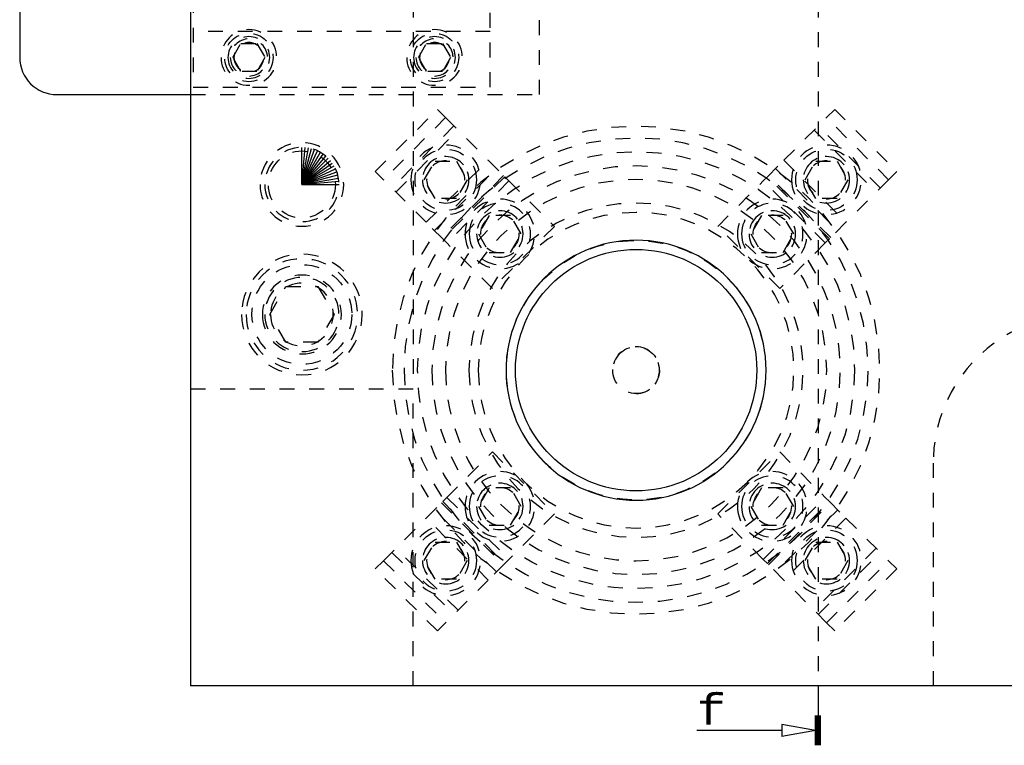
# Model space of a CAD drawing. Header units: inches. Extents: x 3 to 351, y 4 to 271.
# Tile 507 of 530: x 291.94 to 298.57, y 145.77 to 150.66. Entities that reach past the tile are written whole.
import ezdxf
from ezdxf.enums import TextEntityAlignment as Align

# ---------------------------------------------------------------- set-up
doc = ezdxf.new("R2010")
doc.units = ezdxf.units.IN
doc.header["$LTSCALE"] = 0.5
doc.header["$MEASUREMENT"] = 0
doc.linetypes.add('DIVIDE', pattern=[0.393701, 0.19685, -0.098425, 0, -0.098425])
doc.linetypes.add('HIDDEN', pattern=[0.225, 0.15, -0.075])
doc.layers.add('MFB', color=7, linetype='Continuous')
doc.layers.add('STR_1', color=7, linetype='Continuous')
doc.styles.add('VERO2-Courier New', font='cour.ttf')

# ---------------------------------------------------------------- blocks, each defined once
blk = doc.blocks.new('ArrowheadSectionClosed')
at = {"color": 0}
for p, q in [((0, 0.0196), (-1, 0.0196)), ((0, 0.0098), (-1, 0.0098)), ((0, 0), (-1, 0)), ((0, -0.0098), (-1, -0.0098)), ((0, -0.0196), (-1, -0.0196)), ((-0.5, -0.0196), (-0.7, -0.2976)), ((-0.5, -0.0196), (-0.3, -0.2976)), ((-0.7, -0.2976), (-0.3, -0.2976)), ((-0.5, -0.2976), (-0.5, -1))]:
    blk.add_line(p, q, dxfattribs=at)

msp = doc.modelspace()

# ---------------------------------------------------------------- linework, layer by layer
at = {"layer": 'MFB', "color": 100, "linetype": 'DIVIDE'}
msp.add_line((297.3125, 166.1736), (297.3125, 146.1736), dxfattribs=at)
at = {"layer": 'MFB', "color": 254, "linetype": 'HIDDEN'}
for p, q in [((294.5875, 164.1736), (294.5875, 148.1736)), ((295.4375, 150.1536), (295.4375, 154.2786)), ((295.1055, 150.2036), (295.1055, 151.8286)), ((293.1055, 151.2036), (293.1055, 150.2036)), ((295.1055, 150.5786), (293.1055, 150.5786)), ((293.3723, 150.4036), (293.4264, 150.4973)), ((293.4264, 150.4973), (293.5346, 150.4973)), ((293.5346, 150.4973), (293.5888, 150.4036)), ((294.6223, 150.4036), (294.6764, 150.4973)), ((294.6764, 150.4973), (294.7846, 150.4973)), ((294.7846, 150.4973), (294.8388, 150.4036)), ((293.4264, 150.3098), (293.3723, 150.4036)), ((293.5888, 150.4036), (293.5346, 150.3098)), ((294.6764, 150.3098), (294.6223, 150.4036)), ((294.8388, 150.4036), (294.7846, 150.3098)), ((293.5346, 150.3098), (293.4264, 150.3098)), ((294.7846, 150.3098), (294.6764, 150.3098)), ((293.0875, 150.1536), (295.4375, 150.1536)), ((293.1055, 150.2036), (295.1055, 150.2036)), ((294.3319, 149.6366), (294.7495, 150.0542)), ((294.7495, 150.0542), (294.8052, 149.9985)), ((297.3698, 149.9985), (297.4255, 150.0542)), ((297.4255, 150.0542), (297.8431, 149.6366)), ((294.8052, 149.9985), (294.3876, 149.5809)), ((294.8052, 149.9985), (295.092, 149.7117)), ((297.083, 149.7117), (297.3698, 149.9985)), ((297.7874, 149.5809), (297.3698, 149.9985)), ((294.8609, 149.9428), (294.4433, 149.5252)), ((294.4711, 149.4974), (294.8887, 149.915)), ((297.2863, 149.915), (297.7039, 149.4974)), ((297.7318, 149.5252), (297.3141, 149.9428)), ((294.6615, 149.5802), (294.7337, 149.7052)), ((294.6744, 149.2941), (295.092, 149.7117)), ((294.7337, 149.7052), (294.8781, 149.7052)), ((294.8781, 149.7052), (294.9502, 149.5802)), ((295.092, 149.7117), (295.2034, 149.6003)), ((296.9716, 149.6003), (297.083, 149.7117)), ((297.083, 149.7117), (297.5006, 149.2941)), ((297.2248, 149.5802), (297.297, 149.7052)), ((297.297, 149.7052), (297.4413, 149.7052)), ((297.4413, 149.7052), (297.5135, 149.5802)), ((294.3876, 149.5809), (294.3319, 149.6366)), ((294.7301, 149.2384), (295.1477, 149.656)), ((297.0273, 149.656), (297.4449, 149.2384)), ((297.8431, 149.6366), (297.7874, 149.5809)), ((294.6744, 149.2941), (294.3876, 149.5809)), ((294.7337, 149.4552), (294.6615, 149.5802)), ((295.1949, 149.6088), (294.7773, 149.1912)), ((295.2034, 149.6003), (294.7858, 149.1827)), ((295.2312, 149.5725), (294.8136, 149.1548)), ((294.9502, 149.5802), (294.8781, 149.4552)), ((295.2312, 149.5725), (295.2034, 149.6003)), ((295.2312, 149.5725), (295.5374, 149.2663)), ((296.6376, 149.2663), (296.9438, 149.5725)), ((296.9716, 149.6003), (296.9438, 149.5725)), ((297.3614, 149.1548), (296.9438, 149.5725)), ((297.3892, 149.1827), (296.9716, 149.6003)), ((297.3977, 149.1912), (296.9801, 149.6088)), ((297.297, 149.4552), (297.2248, 149.5802)), ((297.5135, 149.5802), (297.4413, 149.4552)), ((297.7874, 149.5809), (297.5006, 149.2941)), ((294.8781, 149.4552), (294.7337, 149.4552)), ((297.4413, 149.4552), (297.297, 149.4552)), ((294.7858, 149.1827), (294.6744, 149.2941)), ((295.0983, 149.3406), (295.0261, 149.2156)), ((295.2427, 149.3406), (295.0983, 149.3406)), ((295.3148, 149.2156), (295.2427, 149.3406)), ((296.9324, 149.3406), (296.8602, 149.2156)), ((297.0767, 149.3406), (296.9324, 149.3406)), ((297.1489, 149.2156), (297.0767, 149.3406)), ((297.5006, 149.2941), (297.3892, 149.1827)), ((295.5374, 149.2663), (295.1198, 148.8487)), ((297.0552, 148.8487), (296.6376, 149.2663)), ((294.7858, 149.1827), (294.8136, 149.1548)), ((295.0261, 149.2156), (295.0983, 149.0906)), ((295.2427, 149.0906), (295.3148, 149.2156)), ((296.8602, 149.2156), (296.9324, 149.0906)), ((297.0767, 149.0906), (297.1489, 149.2156)), ((297.3614, 149.1548), (297.3892, 149.1827)), ((295.1198, 148.8487), (294.8136, 149.1548)), ((295.0983, 149.0906), (295.2427, 149.0906)), ((296.9324, 149.0906), (297.0767, 149.0906)), ((297.3614, 149.1548), (297.0552, 148.8487)), ((293.621, 148.6736), (293.7293, 148.8611)), ((293.7293, 148.8611), (293.9458, 148.8611)), ((293.9458, 148.8611), (294.054, 148.6736)), ((293.7293, 148.4861), (293.621, 148.6736)), ((294.054, 148.6736), (293.9458, 148.4861)), ((293.9458, 148.4861), (293.7293, 148.4861)), ((293.0875, 148.1736), (294.5875, 148.1736)), ((294.5875, 146.1736), (294.5875, 148.1736)), ((294.8136, 147.4423), (295.1198, 147.7485)), ((295.1198, 147.7485), (295.5374, 147.3309)), ((296.6376, 147.3309), (297.0552, 147.7485)), ((297.0552, 147.7485), (297.3614, 147.4423)), ((298.0875, 147.6736), (298.0875, 146.1736)), ((295.0983, 147.5065), (295.0261, 147.3815)), ((295.2427, 147.5065), (295.0983, 147.5065)), ((295.3148, 147.3815), (295.2427, 147.5065)), ((296.9324, 147.5065), (296.8602, 147.3815)), ((297.0767, 147.5065), (296.9324, 147.5065)), ((297.1489, 147.3815), (297.0767, 147.5065)), ((294.8136, 147.4423), (294.7858, 147.4145)), ((294.8136, 147.4423), (295.2312, 147.0247)), ((296.9438, 147.0247), (297.3614, 147.4423)), ((297.3892, 147.4145), (297.3614, 147.4423)), ((294.6744, 147.3031), (294.7858, 147.4145)), ((294.7773, 147.406), (295.1949, 146.9884)), ((294.7858, 147.4145), (295.2034, 146.9968)), ((295.0261, 147.3815), (295.0983, 147.2565)), ((295.2427, 147.2565), (295.3148, 147.3815)), ((296.8602, 147.3815), (296.9324, 147.2565)), ((296.9716, 146.9968), (297.3892, 147.4145)), ((296.9801, 146.9884), (297.3977, 147.406)), ((297.0767, 147.2565), (297.1489, 147.3815)), ((297.3892, 147.4145), (297.5006, 147.3031)), ((294.3876, 147.0163), (294.6744, 147.3031)), ((295.092, 146.8855), (294.6744, 147.3031)), ((295.1477, 146.9412), (294.7301, 147.3588)), ((295.5374, 147.3309), (295.2312, 147.0247)), ((296.9438, 147.0247), (296.6376, 147.3309)), ((297.4449, 147.3588), (297.0273, 146.9412)), ((297.5006, 147.3031), (297.083, 146.8855)), ((297.5006, 147.3031), (297.7874, 147.0163)), ((295.0983, 147.2565), (295.2427, 147.2565)), ((296.9324, 147.2565), (297.0767, 147.2565)), ((294.6615, 147.0169), (294.7337, 147.1419)), ((294.7337, 147.1419), (294.8781, 147.1419)), ((294.8781, 147.1419), (294.9502, 147.0169)), ((297.2248, 147.0169), (297.297, 147.1419)), ((297.297, 147.1419), (297.4413, 147.1419)), ((297.4413, 147.1419), (297.5135, 147.0169)), ((294.4433, 147.072), (294.8609, 146.6543)), ((294.8887, 146.6822), (294.4711, 147.0998)), ((297.7039, 147.0998), (297.2863, 146.6822)), ((297.3141, 146.6543), (297.7318, 147.072)), ((294.3319, 146.9606), (294.3876, 147.0163)), ((294.3876, 147.0163), (294.8052, 146.5987)), ((294.7337, 146.8919), (294.6615, 147.0169)), ((294.9502, 147.0169), (294.8781, 146.8919)), ((295.2034, 146.9968), (295.092, 146.8855)), ((295.2034, 146.9968), (295.2312, 147.0247)), ((296.9438, 147.0247), (296.9716, 146.9968)), ((297.083, 146.8855), (296.9716, 146.9968)), ((297.297, 146.8919), (297.2248, 147.0169)), ((297.3698, 146.5987), (297.7874, 147.0163)), ((297.5135, 147.0169), (297.4413, 146.8919)), ((297.7874, 147.0163), (297.8431, 146.9606)), ((294.7495, 146.543), (294.3319, 146.9606)), ((297.8431, 146.9606), (297.4255, 146.543)), ((294.8781, 146.8919), (294.7337, 146.8919)), ((295.092, 146.8855), (294.8052, 146.5987)), ((297.3698, 146.5987), (297.083, 146.8855)), ((297.4413, 146.8919), (297.297, 146.8919)), ((294.8052, 146.5987), (294.7495, 146.543)), ((297.4255, 146.543), (297.3698, 146.5987))]:
    msp.add_line(p, q, dxfattribs=at)
at = {"layer": 'MFB', "color": 9, "linetype": 'Continuous'}
for p, q in [((291.9375, 154.7786), (291.9375, 150.4036)), ((292.1875, 150.1536), (293.0875, 150.1536))]:
    msp.add_line(p, q, dxfattribs=at)
at = {"layer": 'MFB', "color": 254, "linetype": 'Continuous'}
for p in [(293.0875, 152.9236), (298.65, 146.1736)]:
    msp.add_line(p, (293.0875, 146.1736), dxfattribs=at)
at = {"layer": 'MFB', "color": 100, "linetype": 'Continuous'}
for q in [(293.8375, 149.7986), (293.8593, 149.7976), (293.8809, 149.7948), (293.9022, 149.7901), (293.923, 149.7835), (293.9432, 149.7752), (293.9625, 149.7651), (293.9809, 149.7534), (293.9982, 149.7401), (294.0143, 149.7254), (294.029, 149.7093), (294.0423, 149.692), (294.054, 149.6736), (294.0641, 149.6542), (294.0724, 149.6341), (294.079, 149.6133), (294.0837, 149.592), (294.0866, 149.5704), (294.0875, 149.5486)]:
    msp.add_line((293.8375, 149.5486), q, dxfattribs=at)
at = {"layer": 'MFB', "color": 254, "linetype": 'HIDDEN', "extrusion": (0, 0, -1)}
for centre, radius in [((-293.4805, 150.4036), 0.1875), ((-294.7305, 150.4036), 0.1875), ((-293.4805, 150.4036), 0.1406), ((-293.4805, 150.4036), 0.125), ((-293.4805, 150.4036), 0.1005), ((-294.7305, 150.4036), 0.1406), ((-294.7305, 150.4036), 0.125), ((-294.7305, 150.4036), 0.1005), ((-296.0875, 148.2986), 1.6415), ((-293.8375, 149.5486), 0.2813), ((-296.0875, 148.2986), 1.5625), ((-293.8375, 149.5486), 0.25), ((-294.8059, 149.5802), 0.2344), ((-297.3691, 149.5802), 0.2344), ((-294.8059, 149.5802), 0.1563), ((-294.8059, 149.5802), 0.1285), ((-297.3691, 149.5802), 0.1563), ((-297.3691, 149.5802), 0.1285), ((-296.0875, 148.2986), 1.375), ((-296.0875, 148.2986), 1.2833), ((-295.1705, 149.2156), 0.2344), ((-296.0875, 148.2986), 1.125), ((-295.1705, 149.2156), 0.2066), ((-297.0045, 149.2156), 0.2344), ((-297.0045, 149.2156), 0.2066), ((-295.1705, 149.2156), 0.1563), ((-296.0875, 148.2986), 1.0625), ((-297.0045, 149.2156), 0.1563), ((-293.8375, 148.6736), 0.4062), ((-293.8375, 148.6736), 0.375), ((-293.8375, 148.6736), 0.2656), ((-293.8375, 148.6736), 0.25), ((-293.8375, 148.6736), 0.211), ((-295.1705, 147.3815), 0.2344), ((-295.1705, 147.3815), 0.2066), ((-297.0045, 147.3815), 0.2344), ((-297.0045, 147.3815), 0.2066), ((-295.1705, 147.3815), 0.1563), ((-297.0045, 147.3815), 0.1563), ((-294.8059, 147.0169), 0.2344), ((-297.3691, 147.0169), 0.2344), ((-294.8059, 147.0169), 0.1563), ((-297.3691, 147.0169), 0.1563), ((-294.8059, 147.0169), 0.1285), ((-297.3691, 147.0169), 0.1285)]:
    msp.add_circle(centre, radius, dxfattribs=at)
at = {"layer": 'MFB', "color": 254, "linetype": 'HIDDEN'}
for centre, radius in [((293.4805, 150.4036), 0.163), ((294.7305, 150.4036), 0.163), ((293.8375, 149.5486), 0.2259), ((294.8059, 149.5802), 0.2066), ((296.0875, 148.2986), 1.4708), ((297.3691, 149.5802), 0.2066), ((295.1705, 149.2156), 0.1285), ((297.0045, 149.2156), 0.1285), ((296.0875, 148.2986), 0.8737), ((293.8375, 148.6736), 0.336), ((296.0875, 148.2986), 0.1575), ((295.1705, 147.3815), 0.1285), ((297.0045, 147.3815), 0.1285), ((294.8059, 147.0169), 0.2066), ((297.3691, 147.0169), 0.2066)]:
    msp.add_circle(centre, radius, dxfattribs=at)
at = {"layer": 'MFB', "color": 254, "linetype": 'Continuous', "extrusion": (0, 0, -1)}
msp.add_circle((-296.0875, 148.2986), 0.875, dxfattribs=at)
at = {"layer": 'MFB', "color": 136, "linetype": 'Continuous'}
msp.add_circle((296.0875, 148.2986), 0.8125, dxfattribs=at)
at = {"layer": 'MFB', "color": 254, "linetype": 'HIDDEN'}
for centre, radius, start in [((294.7305, 150.4036), 0.125, 270), ((294.8059, 149.5802), 0.1563, 270), ((297.3691, 149.5802), 0.1563, 270), ((295.1705, 149.2156), 0.1563, 270), ((297.0045, 149.2156), 0.1563, 270), ((293.8375, 148.6736), 0.25, 270), ((299.0875, 147.6736), 1, 0), ((296.0875, 148.2986), 0.1575, 270), ((295.1705, 147.3815), 0.1563, 270), ((297.0045, 147.3815), 0.1563, 270), ((294.8059, 147.0169), 0.1563, 270), ((297.3691, 147.0169), 0.1563, 270)]:
    msp.add_arc(centre, radius, start, 180, dxfattribs=at)
at = {"layer": 'MFB', "color": 9, "linetype": 'Continuous'}
msp.add_arc((292.1875, 150.4036), 0.25, 180, 270, dxfattribs=at)
at = {"layer": 'STR_1', "color": 100, "linetype": 'Continuous'}
msp.add_line((297.3125, 146.1736), (297.3125, 145.7736), dxfattribs=at)

# ---------------------------------------------------------------- block references
at = {"layer": 'STR_1', "color": 100, "linetype": 'Continuous', "xscale": 0.2, "yscale": 0.8160000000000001, "rotation": 270}
msp.add_blockref('ArrowheadSectionClosed', (297.3125, 145.7736), dxfattribs=at)

# ---------------------------------------------------------------- texts
at = {"layer": 'STR_1', "color": 7, "linetype": 'Continuous', "style": 'VERO2-Courier New', "width": 0.932229}
msp.add_text('f', height=0.2, dxfattribs=at).set_placement((296.4965, 145.9136), (296.6924, 145.9136), align=Align.FIT)

doc.saveas('drawing.dxf')
